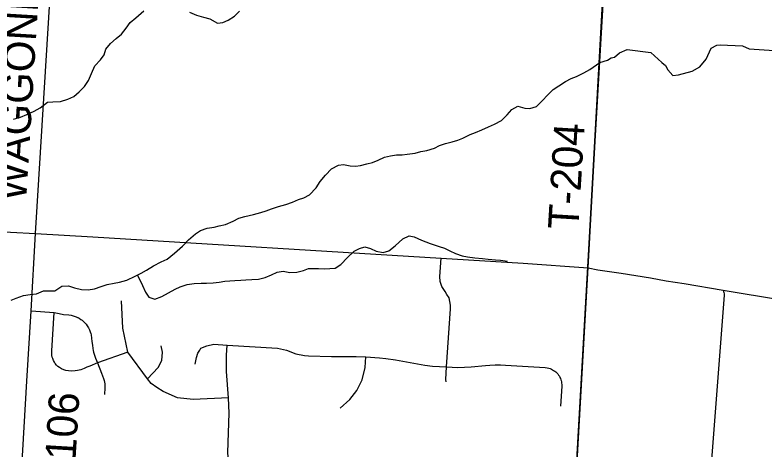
# Model space of a CAD drawing. Extents: x 114843 to 284848, y 317643 to 566895.
# Drawn here: x 264766 to 272149, y 405785 to 410066 of the extents above; entities that cross this region are included whole.
import ezdxf

# ---------------------------------------------------------------- set-up
doc = ezdxf.new("R2010")
doc.units = 0
for name, color, linetype in [('GM_X_City_Street', 7, 'Continuous'), ('GM_X_Corporation', 7, 'Continuous'), ('GM_X_County', 7, 'Continuous'), ('GM_X_County_Road', 7, 'Continuous'), ('GM_X_County_Road_Text', 7, 'Continuous'), ('GM_X_Minor_River', 7, 'Continuous'), ('GM_X_Township', 7, 'Continuous'), ('GM_X_Township_Road', 7, 'Continuous'), ('GM_X_Township_Road_Text', 7, 'Continuous')]:
    doc.layers.add(name, color=color, linetype=linetype)

msp = doc.modelspace()

# ---------------------------------------------------------------- linework, layer by layer
at = {"layer": 'GM_X_City_Street'}
for points in [[(270414.9, 407571.9), (270511.2, 407554.3), (270740, 407520.4), (271029.8, 407472.2), (271186.4, 407445), (271362.5, 407417.9), (271745.9, 407353.4)], [(271745.9, 407353.4), (272322, 407255.8)]]:
    msp.add_lwpolyline(points, dxfattribs=at)
at = {"layer": 'GM_X_Corporation'}
msp.add_lwpolyline([(269778.6, 396348.9), (270000.8, 400353.9), (270127.2, 402555.2), (270414.3, 407582.9), (271110.5, 419515.8), (272597.5, 419424.7), (272788.1, 419410.2), (274733.7, 419288.7), (276970.2, 419148.8), (284577.8, 418655.9), (284847.9, 418638.5)], dxfattribs=at)
at = {"layer": 'GM_X_County'}
for points in [[(271446.2, 426073.3), (271110.5, 419515.8), (271111.4, 419492.3), (271010.9, 417780.3), (270951, 416803.1), (270818.5, 414394.2), (270697.3, 412487.8), (270599.8, 410958.3), (270413.7, 407574.7), (270122, 402465.5), (270000.8, 400353.9), (269775.6, 396298.7)], [(269775.6, 396298.7), (270000.8, 400353.9), (270122, 402465.5), (270413.7, 407574.7), (270599.8, 410958.3), (270697.3, 412487.8), (270818.5, 414394.2), (270951, 416803.1), (271010.9, 417780.3), (271111.4, 419492.3), (271110.5, 419515.8), (271446.2, 426073.3)]]:
    msp.add_lwpolyline(points, dxfattribs=at)
at = {"layer": 'GM_X_County_Road'}
for points in [[(264968.2, 407910.6), (265166.7, 411109.2), (265175.7, 411282.9)], [(260381.5, 407858.8), (260564, 407915.8), (260712.4, 407960), (260934.3, 408029), (261095.1, 408075), (261234.6, 408108.1), (261371.8, 408122.8), (261547.9, 408116.5), (261640.5, 408111.2), (262286.5, 408071.9), (262802.3, 408041.5), (263147, 408021.2), (263595.9, 407993.3), (264201, 407957), (264722.1, 407925.8), (264968.2, 407910.6), (265534, 407878.6), (268965.4, 407666.9), (269775.6, 407618.4), (270414.9, 407571.9)], [(264730, 403822.6), (264742.1, 404030), (264795.2, 404923.4), (264881.3, 406453.3), (264924.7, 407148.3), (264968.2, 407910.6)]]:
    msp.add_lwpolyline(points, dxfattribs=at)
at = {"layer": 'GM_X_Minor_River'}
for points in [[(264751.2, 409040), (264819.3, 409058.1), (264883.4, 409084.2), (264955.6, 409116.4), (265013.6, 409150.5), (265085.7, 409204.7), (265139.8, 409208.8), (265216, 409212.9), (265286.1, 409237.1), (265346.2, 409261.2), (265400.2, 409307.3), (265450.3, 409359.5), (265490.3, 409419.7), (265520.3, 409487.8), (265552.3, 409566), (265608.3, 409622.2), (265646.4, 409674.3), (265662.3, 409730.5), (265706.4, 409784.6), (265762.4, 409832.8), (265814.5, 409876.9), (265860.5, 409937.1), (265900.6, 409991.3), (265958.6, 410037.4), (266036.7, 410105.7)], [(266485.6, 410094.2), (266555.8, 410064.3), (266623.9, 410044.3), (266686.1, 410028.4), (266762.3, 409986.4), (266814.4, 409990.5), (266868.4, 410016.6), (266928.5, 410054.7), (266980.6, 410104.9)], [(270530, 409596.4), (270605.9, 409619.4), (270643.9, 409643.5), (270676, 409649.6), (270724, 409693.8), (270800.1, 409724.1), (271034.5, 409696.5), (271140.9, 409598.6), (271177, 409566.6), (271201.2, 409526.6), (271251.4, 409470.6), (271307.4, 409474.7), (271441.6, 409511.1), (271517.7, 409555.4), (271577.6, 409629.7), (271629.5, 409738), (271683.6, 409768.2), (271717.6, 409770.3), (271936, 409760.8), (272002.2, 409730.9), (272250.7, 409717.4)], [(269616.9, 409080.5), (269662.9, 409132.6), (269723, 409166.8), (269791.1, 409146.8), (269841.2, 409144.9), (269907.3, 409163), (269959.4, 409217.2), (270021.5, 409281.4), (270071.5, 409331.6), (270127.6, 409367.7), (270191.7, 409409.9), (270247.7, 409440), (270301.8, 409458.1), (270373.9, 409496.3), (270432, 409528.4), (270530, 409596.4)], [(264727, 407252.6), (264777.1, 407272.7), (264849.2, 407298.9), (264915.3, 407311), (264979.4, 407315), (265047.5, 407345.2), (265159.7, 407345.3), (265227.8, 407391.5), (265294, 407395.6), (265352.1, 407375.6), (265420.3, 407357.7), (265486.4, 407355.8), (265550.5, 407363.9), (265616.6, 407388), (265674.7, 407408.1), (265742.8, 407420.2), (265796.9, 407432.3), (265867, 407450.5), (265951.2, 407488.7), (266009.3, 407518.8), (266063.3, 407550.9), (266131.4, 407591.1), (266207.5, 407631.3), (266267.6, 407659.4), (266339.7, 407715.6), (266417.8, 407785.8), (266477.9, 407850), (266543.9, 407908.2), (266596, 407940.3), (266662.1, 407962.5), (266730.2, 407972.6), (266780.3, 407986.7), (266840.4, 408000.8), (266916.5, 408032.9), (266972.6, 408063.1), (267030.7, 408079.2), (267116.9, 408099.3), (267189, 408119.5), (267243.1, 408133.6), (267295.2, 408155.7), (267363.3, 408177.8), (267437.4, 408197.9), (267501.5, 408220.1), (267561.6, 408246.2), (267613.7, 408264.3), (267669.8, 408292.4), (267733.8, 408360.6), (267773.9, 408422.8), (267827.9, 408485), (267886, 408547.2), (267954.1, 408585.3), (268004.1, 408591.4), (268070.3, 408579.5), (268122.4, 408573.5), (268172.5, 408581.6), (268234.6, 408599.7), (268290.7, 408611.8), (268344.8, 408634), (268406.9, 408664.1), (268467, 408678.2), (268527.1, 408686.3), (268581.2, 408688.4), (268633.3, 408692.4), (268709.4, 408704.6), (268765.5, 408718.7), (268825.6, 408730.8), (268899.8, 408752.9), (268951.8, 408779), (269009.9, 408797.1), (269076.1, 408815.3), (269130.1, 408831.4), (269182.2, 408851.5), (269254.3, 408887.6), (269306.4, 408907.7), (269368.5, 408933.9), (269432.6, 408962), (269492.7, 408988.1), (269560.8, 409024.3), (269616.9, 409080.5)], [(265975, 407501), (266021.4, 407396.6), (266051.5, 407332.5), (266085.7, 407282.4), (266143.8, 407262.5), (266213.9, 407290.6), (266280, 407324.8), (266344.1, 407360.9), (266394.2, 407385), (266462.3, 407409.2), (266532.4, 407419.3), (266602.5, 407421.4), (266654.6, 407421.4), (266718.8, 407425.5), (266778.9, 407431.6), (266833, 407439.7), (266933.2, 407447.9), (266991.3, 407450), (267041.4, 407454), (267099.5, 407456.1), (267167.6, 407462.2), (267231.7, 407476.3), (267295.8, 407504.5), (267349.9, 407530.6), (267408, 407538.7), (267474.2, 407526.7), (267544.3, 407530.8), (267610.4, 407546.9), (267660.5, 407565.1), (267756.7, 407567.2), (267812.8, 407563.2), (267868.9, 407565.3), (267923, 407569.4), (267977.1, 407605.5), (268043.2, 407675.8), (268109.2, 407738), (268161.3, 407762.1), (268213.4, 407778.2), (268269.5, 407762.2), (268325.7, 407738.3), (268393.8, 407722.3), (268449.9, 407740.4), (268514, 407790.6), (268588, 407858.8), (268650.1, 407887), (268702.3, 407877), (268774.4, 407845.1), (268858.6, 407813.1), (268946.8, 407781.2), (268999, 407765.2), (269051.1, 407739.2), (269107.2, 407715.3), (269175.4, 407691.3), (269225.5, 407679.3), (269297.6, 407671.4), (269375.8, 407663.5), (269431.9, 407657.6), (269502.1, 407651.7), (269552.2, 407647.7), (269622.3, 407639.8)]]:
    msp.add_lwpolyline(points, dxfattribs=at)
at = {"layer": 'GM_X_Township'}
for points in [[(269775.6, 396298.7), (270000.8, 400353.9), (270122, 402465.5), (270413.7, 407574.7), (270599.8, 410958.3), (270697.3, 412487.8), (270818.5, 414394.2), (270951, 416803.1), (271010.9, 417780.3), (271111.4, 419492.3), (274445.5, 419298.6), (276991, 419147.4), (280693.7, 418905.1), (284577.8, 418655.9), (284847.9, 418638.5)], [(270599.8, 410958.3), (270413.7, 407574.7), (270122, 402465.5), (270000.8, 400353.9), (269775.6, 396298.7)]]:
    msp.add_lwpolyline(points, dxfattribs=at)
at = {"layer": 'GM_X_Township_Road'}
msp.add_line((270414.9, 407571.9), (270507.1, 409248), dxfattribs=at)
for points in [[(270507.1, 409248), (270599.2, 410924), (270600.9, 410955.4), (270698.5, 412484.9), (270815.3, 414323.3), (270818.6, 414375.7)], [(269015.1, 406447.5), (269014, 406472.1), (269019.4, 406597.4), (269057.6, 407168), (269059.9, 407203.6), (269052.7, 407239.2), (269045.4, 407275.4), (269023.5, 407310.2), (269005.5, 407339), (268974.6, 407388.2), (268958.4, 407437.3), (268953.7, 407488.5), (268965.4, 407666.9)], [(271745.9, 407353.4), (271754.6, 407327.9), (271757.1, 407315.8), (271757.6, 407301.6), (271375.9, 402349.1)], [(266869.6, 406290.9), (266521.5, 406274.5), (266368.2, 406289.7), (266227.2, 406352), (266165.2, 406391.5), (266107.4, 406432.4), (266073.5, 406477.8), (265877.9, 406739.9), (265827.8, 406975.8), (265816.1, 407245.5)], [(264924.7, 407148.3), (265153.7, 407131.9), (265203.2, 407120.5)], [(265877.9, 406739.9), (265578.8, 406634.7), (265502.8, 406603.7), (265472.8, 406591.8), (265448.1, 406581.2), (265415.3, 406567.9), (265400, 406562.9), (265383.2, 406558.3), (265359.7, 406555.5), (265327.5, 406554.9), (265292.8, 406557.7), (265268.8, 406560.8), (265246, 406567), (265224.3, 406575.8), (265203.6, 406588.8), (265189, 406599.9), (265175.8, 406613.2), (265162.2, 406629.2), (265154.3, 406641.1), (265145.9, 406657.5), (265137.6, 406677.6), (265133.7, 406692.9), (265130.6, 406708.5), (265128.2, 406724.8), (265128.8, 406752.7), (265153.7, 407131.9)], [(265203.2, 407120.5), (265242.8, 407111.5), (265297.8, 407108.2), (265320.1, 407104), (265341.2, 407099.5), (265370.3, 407089.5), (265381.8, 407083.1), (265385.1, 407081.9), (265398.7, 407074.5), (265413.7, 407064.4), (265426.8, 407055), (265442.3, 407042.2), (265455.6, 407028.8), (265466.2, 407016.6), (265479.2, 406999), (265490.4, 406980.5), (265499.2, 406962.3), (265507.4, 406941.4), (265512.6, 406923.8), (265515.4, 406912.4), (265519.9, 406878.9), (265523.9, 406847.3), (265528.9, 406811.2), (265532.3, 406778.3), (265535.9, 406756.4), (265540, 406739.6), (265549.2, 406710.7), (265560, 406682.1), (265578.8, 406634.7)], [(266073.5, 406477.8), (266176.1, 406590.2), (266214.8, 406659.7), (266219.2, 406739.1), (266207.5, 406804.2)], [(266542.4, 406623.4), (266555.3, 406688.2), (266570.1, 406731.8), (266589.1, 406761.9), (266597.5, 406779.2), (266658.8, 406804.2), (266726.4, 406819.1), (266856.2, 406810.9)], [(266918.5, 405197.1), (266891.7, 405460), (266879.9, 405569.2), (266869.6, 405662.1), (266865.3, 405752.1), (266878.7, 406140.5), (266869.6, 406290.9), (266851.6, 406548.8), (266852.4, 406592.5), (266850.7, 406710.1), (266856.2, 406810.9)], [(266856.2, 406810.9), (267355.2, 406779.7), (267441.1, 406760.5), (267534.7, 406725.3), (267620.6, 406706.2), (267659.2, 406703), (267886.4, 406697.6), (268040, 406699), (268130.1, 406698.1), (268223.9, 406693.1), (268359.9, 406683.9), (268420.8, 406679.8), (268517.4, 406664.8), (268806.8, 406612.2), (268880.4, 406601.8), (269019.4, 406597.4), (269131.5, 406590.3), (269262.8, 406595.8), (269404.2, 406609.2), (269448, 406612.7), (269500.7, 406614.8), (269550.8, 406614.8), (269601.8, 406612.7), (269991.2, 406589.3), (270011.7, 406586.8), (270027.4, 406583.3), (270041.6, 406578.7), (270054.1, 406573.4), (270064.8, 406568), (270075.7, 406561.5), (270085.8, 406554.5), (270095.7, 406546.4), (270106.2, 406536.4), (270115.6, 406525.9), (270124.2, 406514.6), (270131.9, 406502.4), (270138, 406491.1), (270142.5, 406480.8), (270146.8, 406469.3), (270149.4, 406460.6), (270152.3, 406448.5), (270154.3, 406435.3), (270155.5, 406421), (270155.3, 406405.3), (270144.5, 406207)], [(267970.9, 406189.8), (268068, 406274.1), (268136.8, 406362.5), (268189.2, 406469.2), (268217.6, 406590.9), (268223.9, 406693.1)], [(265578.8, 406634.7), (265617.4, 406533.6), (265637.8, 406482.6), (265645.3, 406460.5), (265649, 406445.3), (265651.7, 406427.9), (265652.1, 406410.5), (265652.7, 406387.3), (265648.1, 406321.9)]]:
    msp.add_lwpolyline(points, dxfattribs=at)

# ---------------------------------------------------------------- texts
at = {"layer": 'GM_X_County_Road_Text'}
for s, rotation, p in [('WAGGONER', 86.52289, (264875.9, 408225.4)), ('C-106', 86.56486, (265337.3, 405246.3))]:
    msp.add_text(s, height=300.02, rotation=rotation, dxfattribs=at).set_placement(p)
at = {"layer": 'GM_X_Township_Road_Text'}
msp.add_text('T-204', height=300.02, rotation=86.5402, dxfattribs=at).set_placement((270318.4, 407944.5))

doc.saveas('drawing.dxf')
